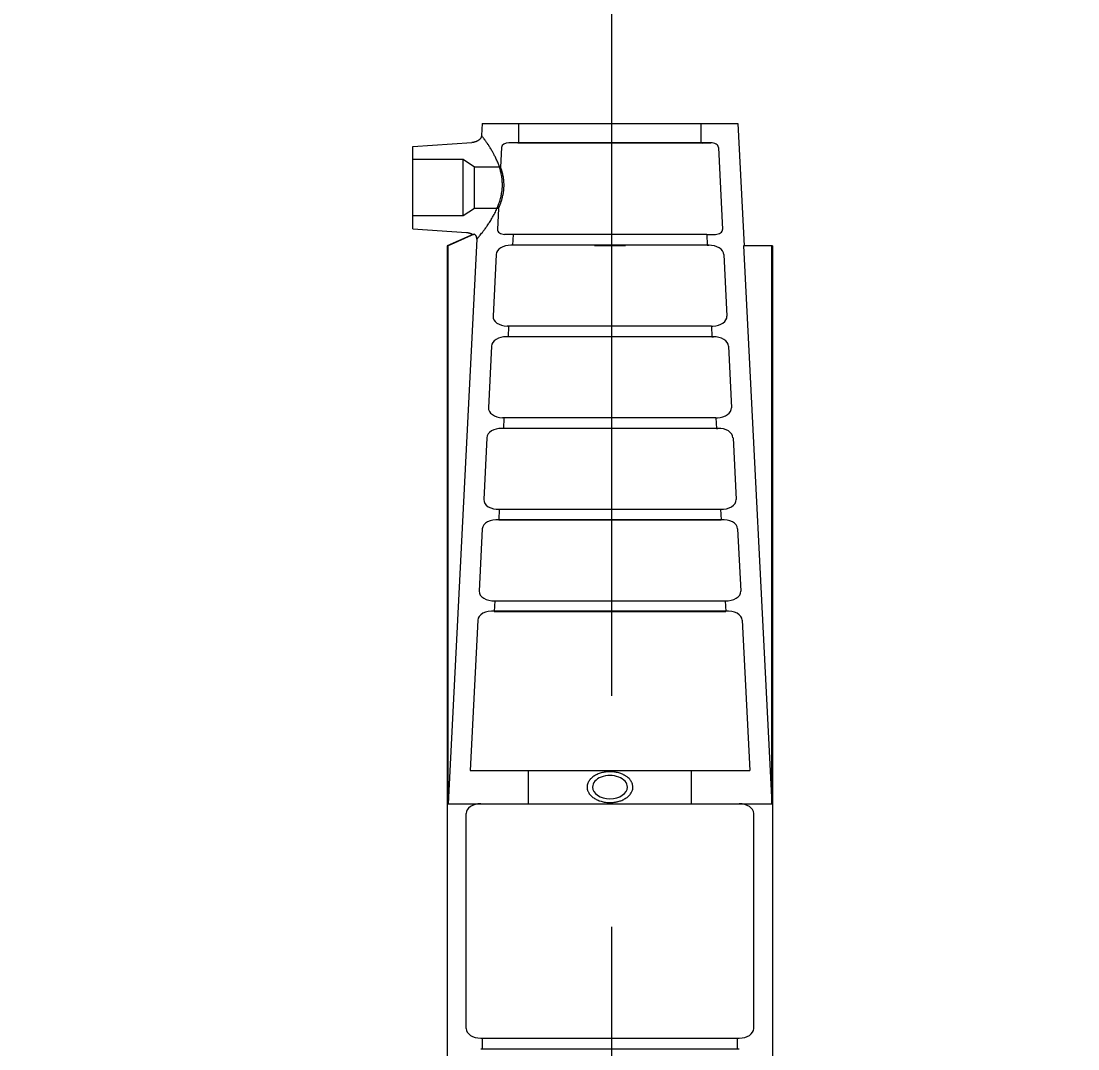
# Model space of a CAD drawing. Extents: x 641328 to 643024, y 298283 to 300065.
# Drawn here: x 641578.271 to 641582.842, y 299651.881 to 299656.326 of the extents above; entities that cross this region are included whole.
import ezdxf

# ---------------------------------------------------------------- set-up
doc = ezdxf.new("R2010")
doc.units = 0
doc.layers.add('2', color=7, linetype='Continuous')

msp = doc.modelspace()

# ---------------------------------------------------------------- linework, layer by layer
at = {"layer": '2'}
for p, q in [((641580.8265, 299653.4081), (641580.8265, 299714.305)), ((641580.2651, 299655.8829), (641580.2624, 299655.8315)), ((641580.2651, 299655.8829), (641581.3706, 299655.8829)), ((641580.4234, 299655.7992), (641580.4234, 299655.8829)), ((641581.2123, 299655.7992), (641581.2123, 299655.8829)), ((641581.3706, 299655.8829), (641581.3977, 299655.3542)), ((641579.9659, 299655.784), (641580.2201, 299655.8013)), ((641579.9659, 299655.6059), (641579.9659, 299655.784)), ((641580.3489, 299655.7798), (641580.3447, 299655.6953)), ((641581.2553, 299655.8), (641580.3803, 299655.8)), ((641580.4191, 299655.7992), (641580.3814, 299655.8)), ((641581.2165, 299655.7992), (641580.4191, 299655.7992)), ((641581.2165, 299655.7992), (641581.2543, 299655.8)), ((641581.2867, 299655.7798), (641581.3046, 299655.4255)), ((641580.1836, 299655.7279), (641579.9659, 299655.7279)), ((641580.2326, 299655.6953), (641580.1836, 299655.7279)), ((641580.1836, 299655.6059), (641580.1836, 299655.7279)), ((641580.3447, 299655.6953), (641580.2326, 299655.6953)), ((641580.2326, 299655.6059), (641580.2326, 299655.6953)), ((641579.9659, 299655.4278), (641579.9659, 299655.6059)), ((641580.1836, 299655.4839), (641580.1836, 299655.6059)), ((641580.2326, 299655.5165), (641580.2326, 299655.6059)), ((641580.2326, 299655.5165), (641580.1836, 299655.4839)), ((641580.3357, 299655.5165), (641580.2326, 299655.5165)), ((641580.3357, 299655.5165), (641580.3311, 299655.4255)), ((641580.1836, 299655.4839), (641579.9659, 299655.4839)), ((641579.9659, 299655.4278), (641580.197, 299655.412)), ((641580.2249, 299655.4034), (641580.1143, 299655.3542)), ((641580.231, 299655.4049), (641580.1176, 299655.3542)), ((641580.3992, 299655.4031), (641580.3614, 299655.4039)), ((641580.3992, 299655.4031), (641580.3968, 299655.3569)), ((641581.2365, 299655.4031), (641580.3992, 299655.4031)), ((641581.2365, 299655.4031), (641581.2743, 299655.4039)), ((641581.2365, 299655.4031), (641581.2388, 299655.3569)), ((641580.2421, 299655.3831), (641580.1176, 299652.9415)), ((641581.2473, 299655.357), (641580.3884, 299655.357)), ((641580.3968, 299655.3569), (641580.3905, 299655.357)), ((641581.2388, 299655.3569), (641580.3968, 299655.3569)), ((641581.2388, 299655.3569), (641581.2452, 299655.357)), ((641580.1143, 299655.3542), (641580.1143, 299650.7732)), ((641580.1176, 299655.3542), (641580.1143, 299655.3542)), ((641580.1176, 299652.9415), (641580.1176, 299655.3542)), ((641580.3256, 299655.3166), (641580.3122, 299655.0505)), ((641580.8853, 299655.3542), (641580.7504, 299655.3542)), ((641581.3101, 299655.3166), (641581.3235, 299655.0505)), ((641581.395, 299655.3542), (641581.5181, 299652.9415)), ((641581.5181, 299655.3542), (641581.395, 299655.3542)), ((641581.5181, 299652.9415), (641581.5181, 299655.3542)), ((641581.5213, 299655.3542), (641581.5181, 299655.3542)), ((641581.5213, 299655.3542), (641581.5213, 299649.8829)), ((641580.3792, 299655.0071), (641580.3728, 299655.0072)), ((641580.3792, 299655.0071), (641580.3769, 299654.9609)), ((641581.2564, 299655.0071), (641580.3792, 299655.0071)), ((641581.2564, 299655.0071), (641581.2628, 299655.0072)), ((641581.2564, 299655.0071), (641581.2588, 299654.9609)), ((641581.2673, 299654.961), (641580.3684, 299654.961)), ((641580.3769, 299654.9609), (641580.3705, 299654.961)), ((641581.2588, 299654.9609), (641580.3769, 299654.9609)), ((641581.2588, 299654.9609), (641581.2652, 299654.961)), ((641580.3056, 299654.9206), (641580.2922, 299654.6545)), ((641581.33, 299654.9206), (641581.3434, 299654.6545)), ((641580.3593, 299654.6111), (641580.3529, 299654.6112)), ((641580.3593, 299654.6111), (641580.3569, 299654.5649)), ((641581.2764, 299654.6111), (641580.3593, 299654.6111)), ((641581.2764, 299654.6111), (641581.2828, 299654.6112)), ((641581.2764, 299654.6111), (641581.2787, 299654.5649)), ((641581.2872, 299654.5651), (641580.3484, 299654.5651)), ((641580.3569, 299654.5649), (641580.3506, 299654.565)), ((641581.2787, 299654.5649), (641580.3569, 299654.5649)), ((641581.2787, 299654.5649), (641581.2851, 299654.565)), ((641580.2857, 299654.5246), (641580.2722, 299654.2569)), ((641581.35, 299654.5246), (641581.3635, 299654.2569)), ((641580.3327, 299654.2152), (641581.303, 299654.2152)), ((641580.3393, 299654.2154), (641580.337, 299654.1692)), ((641580.3393, 299654.2154), (641581.2963, 299654.2154)), ((641581.2963, 299654.2154), (641581.2987, 299654.1692)), ((641581.3093, 299654.1699), (641580.3263, 299654.1699)), ((641580.337, 299654.1692), (641581.2987, 299654.1692)), ((641580.2658, 299654.1309), (641580.2522, 299653.8612)), ((641581.3698, 299654.1309), (641581.3834, 299653.8612)), ((641580.3128, 299653.8195), (641581.3229, 299653.8195)), ((641580.3194, 299653.8198), (641580.317, 299653.7736)), ((641580.3194, 299653.8198), (641581.3163, 299653.8198)), ((641581.3163, 299653.8198), (641581.3186, 299653.7736)), ((641581.3293, 299653.7742), (641580.3064, 299653.7742)), ((641580.317, 299653.7736), (641581.3186, 299653.7736)), ((641580.2459, 299653.7352), (641580.2131, 299653.0856)), ((641581.3898, 299653.7352), (641581.4225, 299653.0856)), ((641580.2131, 299653.0856), (641581.4225, 299653.0856)), ((641580.1176, 299652.9415), (641580.7504, 299652.9415)), ((641580.7504, 299652.9415), (641580.8853, 299652.9415)), ((641580.8853, 299652.9415), (641581.5181, 299652.9415)), ((641580.196, 299651.9695), (641580.196, 299652.8997)), ((641581.4396, 299651.9695), (641581.4396, 299652.8997)), ((641580.8265, 299638.0479), (641580.8265, 299652.4093)), ((641580.2588, 299651.9276), (641581.3768, 299651.9276)), ((641580.2659, 299651.8814), (641580.2659, 299651.9276)), ((641581.3698, 299651.8814), (641581.3698, 299651.9276)), ((641580.2588, 299651.8814), (641581.3768, 299651.8814))]:
    msp.add_line(p, q, dxfattribs=at)
msp.add_circle((641582.6752, 299649.8829), 12.5, dxfattribs=at)
for centre, major_axis, start_param, end_param in [((641580.3803, 299655.7791), (0.0314, 0), 1.53721, 3.108006), ((641581.2553, 299655.7791), (0.0314, 0), 0.033586, 1.604383), ((641580.3625, 299655.4248), (0.0314, 0), 3.108006, 4.678803), ((641581.2732, 299655.4248), (0.0314, 0), 4.745975, 6.316772), ((641580.3884, 299655.3152), (0.0628, 0), 1.53721, 3.108006), ((641581.2473, 299655.3152), (0.0628, 0), 0.033586, 1.604383), ((641580.3749, 299655.0491), (0.0628, 0), 3.108006, 4.678803), ((641581.2607, 299655.0491), (0.0628, 0), 4.745975, 6.316772), ((641580.3684, 299654.9192), (0.0628, 0), 1.53721, 3.108006), ((641581.2673, 299654.9192), (0.0628, 0), 0.033586, 1.604383), ((641580.355, 299654.6531), (0.0628, 0), 3.108006, 4.678803), ((641581.2807, 299654.6531), (0.0628, 0), 4.745975, 6.316772), ((641580.3484, 299654.5232), (0.0628, 0), 1.53721, 3.108006), ((641581.2872, 299654.5232), (0.0628, 0), 0.033586, 1.604383), ((641580.3327, 299654.2556), (0.0606, 0), 3.108006, 4.82203), ((641581.303, 299654.2556), (0.0606, 0), 4.602748, 6.316772), ((641580.3263, 299654.1295), (0.0606, 0), 1.393982, 3.108006), ((641581.3093, 299654.1295), (0.0606, 0), 0.033586, 1.747611), ((641580.3128, 299653.8599), (0.0606, 0), 3.108006, 4.82203), ((641581.3229, 299653.8599), (0.0606, 0), 4.602748, 6.316772), ((641580.3064, 299653.7338), (0.0606, 0), 1.393982, 3.108006), ((641581.3293, 299653.7338), (0.0606, 0), 0.033586, 1.747611), ((641580.8178, 299653.0136), (0.0754, 0), 0, 3.141593), ((641580.8178, 299653.0136), (0.0754, 0), 3.141593, 6.283185), ((641580.2588, 299652.8997), (0.0628, 0), 1.570796, 3.141593), ((641581.3768, 299652.8997), (0.0628, 0), 0, 1.570796), ((641580.2588, 299651.9695), (0.0628, 0), 3.141593, 4.712389), ((641581.3768, 299651.9695), (0.0628, 0), 4.712389, 6.283185)]:
    msp.add_ellipse(centre, major_axis=major_axis, ratio=0.666667, start_param=start_param, end_param=end_param, dxfattribs=at)
for points, degree in [([(641580.2624, 299655.8315), (641580.2623, 299655.8296), (641580.262, 299655.8278), (641580.2614, 299655.8259), (641580.2608, 299655.8241), (641580.2599, 299655.8223), (641580.2589, 299655.8206), (641580.2578, 299655.8188), (641580.2565, 299655.8172), (641580.255, 299655.8156), (641580.2534, 299655.814), (641580.2517, 299655.8125), (641580.2498, 299655.8111), (641580.2478, 299655.8098), (641580.2457, 299655.8085), (641580.2435, 299655.8074), (641580.2412, 299655.8063), (641580.2388, 299655.8053), (641580.2363, 299655.8045), (641580.2338, 299655.8036), (641580.2311, 299655.8029), (641580.2284, 299655.8024), (641580.2257, 299655.8019), (641580.2229, 299655.8015), (641580.2201, 299655.8013)], 3), ([(641580.2445, 299655.386), (641580.2459, 299655.3876), (641580.2476, 299655.3897), (641580.2513, 299655.3942), (641580.2534, 299655.3968), (641580.2602, 299655.4053), (641580.2655, 299655.412), (641580.2742, 299655.4236), (641580.2772, 299655.4278), (641580.2834, 299655.4364), (641580.2865, 299655.4409), (641580.2928, 299655.4502), (641580.296, 299655.4551), (641580.3024, 299655.4653), (641580.3057, 299655.4705), (641580.3152, 299655.4869), (641580.3212, 299655.4984), (641580.3323, 299655.5225), (641580.3373, 299655.5353), (641580.3453, 299655.5614), (641580.3484, 299655.5748), (641580.3522, 299655.6023), (641580.3528, 299655.6159), (641580.3519, 299655.6363), (641580.3513, 299655.643), (641580.3495, 299655.6565), (641580.3483, 299655.6632), (641580.344, 299655.6828), (641580.3402, 299655.6953), (641580.3334, 299655.7134), (641580.3309, 299655.7193), (641580.3259, 299655.7308), (641580.3232, 299655.7363), (641580.3152, 299655.7523), (641580.3096, 299655.7623), (641580.3012, 299655.7761), (641580.2985, 299655.7805), (641580.2931, 299655.7888), (641580.2905, 299655.7928), (641580.2855, 299655.8001), (641580.2831, 299655.8035), (641580.2786, 299655.8099), (641580.2765, 299655.8128), (641580.2707, 299655.8207), (641580.2677, 299655.8247), (641580.2646, 299655.8287), (641580.2638, 299655.8298), (641580.2627, 299655.8312), (641580.2624, 299655.8315), (641580.2624, 299655.8315)], 3), ([(641580.3594, 299655.6059), (641580.3597, 299655.6118), (641580.3597, 299655.6176), (641580.3594, 299655.6291), (641580.3589, 299655.6348), (641580.3577, 299655.6456), (641580.3569, 299655.6507), (641580.355, 299655.6605), (641580.354, 299655.665), (641580.3524, 299655.6712), (641580.3519, 299655.6732), (641580.3508, 299655.6769), (641580.3503, 299655.6786), (641580.3488, 299655.6835), (641580.3479, 299655.6862), (641580.3464, 299655.6907), (641580.3457, 299655.6925), (641580.3449, 299655.6947), (641580.3447, 299655.6953), (641580.3447, 299655.6953)], 3), ([(641580.3357, 299655.5165), (641580.3357, 299655.5165), (641580.3359, 299655.5171), (641580.337, 299655.5194), (641580.3378, 299655.5211), (641580.3398, 299655.5256), (641580.341, 299655.5284), (641580.3436, 299655.5349), (641580.345, 299655.5386), (641580.3472, 299655.5448), (641580.3479, 299655.547), (641580.3494, 299655.5515), (641580.3501, 299655.5538), (641580.3522, 299655.561), (641580.3535, 299655.5661), (641580.3559, 299655.577), (641580.3569, 299655.5826), (641580.3581, 299655.5912), (641580.3584, 299655.5941), (641580.359, 299655.6), (641580.3592, 299655.6029), (641580.3594, 299655.6059)], 3), ([(641580.197, 299655.412), (641580.1999, 299655.4118), (641580.2028, 299655.4115), (641580.2057, 299655.4109), (641580.2085, 299655.4103), (641580.2112, 299655.4096), (641580.2139, 299655.4087), (641580.2165, 299655.4078), (641580.219, 299655.4067), (641580.2213, 299655.4055), (641580.2225, 299655.4048), (641580.2237, 299655.4041), (641580.2249, 299655.4034)], 3), ([(641580.231, 299655.4049), (641580.227, 299655.4039), (641580.2249, 299655.4034), (641580.2249, 299655.4034), (641580.2249, 299655.4034), (641580.2249, 299655.4034)], 3), ([(641580.2249, 299655.4034), (641580.2249, 299655.4034), (641580.2254, 299655.4035), (641580.2275, 299655.404), (641580.229, 299655.4044), (641580.231, 299655.4049)], 3), ([(641580.2421, 299655.3831), (641580.2423, 299655.387), (641580.2415, 299655.3909), (641580.2386, 299655.3965), (641580.2374, 299655.3983), (641580.2345, 299655.4017), (641580.2328, 299655.4034), (641580.231, 299655.4049)], 3), ([(641580.231, 299655.4049), (641580.2329, 299655.4034), (641580.2345, 299655.4017), (641580.2374, 299655.3983), (641580.2386, 299655.3965), (641580.2405, 299655.3928), (641580.2412, 299655.3909), (641580.242, 299655.387), (641580.2422, 299655.385), (641580.2421, 299655.3831)], 3), ([(641580.4661, 299652.9415), (641580.4661, 299652.9896), (641580.4661, 299653.0376), (641580.4661, 299653.0856)], 2), ([(641580.9169, 299653.0136), (641580.9169, 299653.0179), (641580.9162, 299653.0222), (641580.9137, 299653.0307), (641580.9118, 299653.0349), (641580.9068, 299653.0429), (641580.9038, 299653.0467), (641580.8966, 299653.0539), (641580.8924, 299653.0573), (641580.8856, 299653.0619), (641580.8832, 299653.0633), (641580.8782, 299653.0661), (641580.8756, 299653.0674), (641580.8675, 299653.071), (641580.8618, 299653.0731), (641580.8499, 299653.0764), (641580.8435, 299653.0777), (641580.8308, 299653.0794), (641580.8244, 299653.0798), (641580.8113, 299653.0798), (641580.8048, 299653.0794), (641580.7921, 299653.0777), (641580.7859, 299653.0764), (641580.7738, 299653.0731), (641580.7682, 299653.071), (641580.7574, 299653.0662), (641580.7523, 299653.0634), (641580.7432, 299653.0573), (641580.7391, 299653.0539), (641580.7337, 299653.0485), (641580.732, 299653.0467), (641580.729, 299653.0428), (641580.7276, 299653.0409), (641580.7239, 299653.0349), (641580.722, 299653.0308), (641580.7194, 299653.0222), (641580.7188, 299653.0179), (641580.7188, 299653.0136)], 3), ([(641581.1696, 299653.0856), (641581.1696, 299653.0376), (641581.1696, 299652.9896), (641581.1696, 299652.9415)], 2), ([(641580.7188, 299653.0136), (641580.7188, 299653.0114), (641580.7189, 299653.0092), (641580.7195, 299653.0049), (641580.72, 299653.0027), (641580.7219, 299652.9963), (641580.7238, 299652.9922), (641580.7287, 299652.9841), (641580.7318, 299652.9803), (641580.7389, 299652.9731), (641580.7429, 299652.9697), (641580.7521, 299652.9635), (641580.7571, 299652.9607), (641580.7678, 299652.9559), (641580.7736, 299652.9538), (641580.7857, 299652.9504), (641580.7919, 299652.9492), (641580.8046, 299652.9474), (641580.8113, 299652.947), (641580.8243, 299652.947), (641580.8308, 299652.9474), (641580.8404, 299652.9487), (641580.8436, 299652.9493), (641580.8499, 299652.9505), (641580.8529, 299652.9513), (641580.8619, 299652.9538), (641580.8677, 299652.9558), (641580.8785, 299652.9607), (641580.8835, 299652.9635), (641580.8927, 299652.9697), (641580.8968, 299652.9731), (641580.9039, 299652.9803), (641580.907, 299652.9841), (641580.9119, 299652.9922), (641580.9138, 299652.9963), (641580.9163, 299653.0048), (641580.9169, 299653.0092), (641580.9169, 299653.0136)], 3)]:
    msp.add_open_spline(points, degree=degree, dxfattribs=at)

doc.saveas('drawing.dxf')
